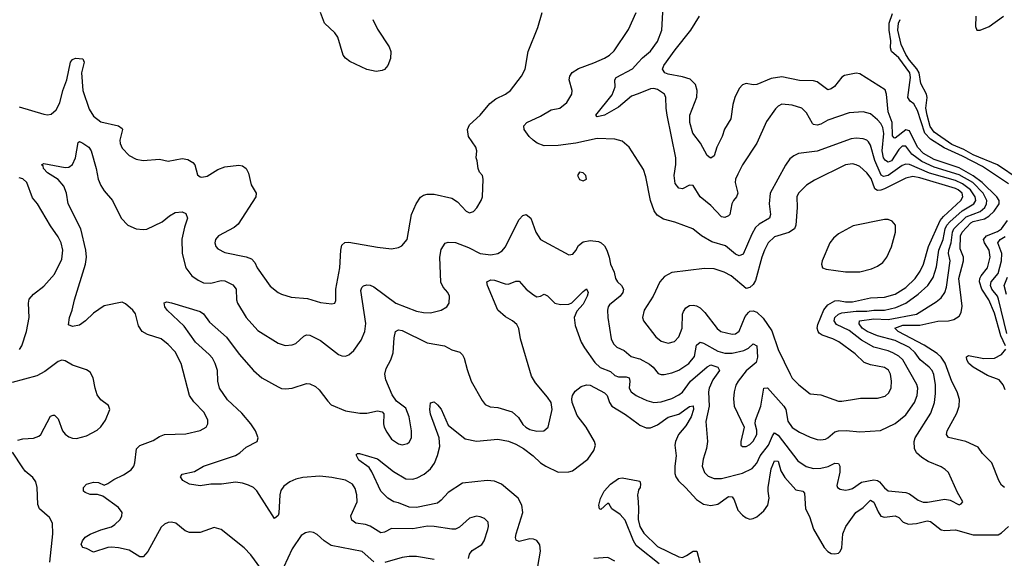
# Model space of a CAD drawing. Header units: inches. Extents: x 1682530 to 1839546, y 640742 to 791647.
# Tile 390 of 656: x 1726513 to 1732066, y 744991 to 748029. Entities that reach past the tile are written whole.
import ezdxf

# ---------------------------------------------------------------- set-up
doc = ezdxf.new("R2010")
doc.units = ezdxf.units.IN
doc.header["$MEASUREMENT"] = 0
doc.layers.add('B7724', color=7, linetype='Continuous')
doc.layers.add('B7734', color=7, linetype='Continuous')

msp = doc.modelspace()

# ---------------------------------------------------------------- linework, layer by layer
at = {"layer": 'B7724', "color": 5}
for points, elevation in [([(1726510, 747538.4), (1726650, 747495.5), (1726670, 747492.4), (1726690, 747496.9), (1726718.9, 747521.1), (1726740.3, 747559.7), (1726756.9, 747630), (1726778.2, 747690), (1726799.3, 747790), (1726810, 747804.9), (1726827.3, 747812.7), (1726868.9, 747808.9), (1726877.2, 747790), (1726861, 747730), (1726869.5, 747630), (1726905, 747525), (1726930, 747486), (1726970, 747452.8), (1727070.6, 747430), (1727090, 747416.4), (1727093.4, 747410), (1727077.6, 747350), (1727079, 747330), (1727090, 747303.8), (1727130, 747263.7), (1727170, 747242), (1727210, 747234.3), (1727302, 747242), (1727350, 747231.6), (1727430, 747245.4), (1727460.4, 747240.4), (1727490, 747224.4), (1727500.3, 747210), (1727515.1, 747155.1), (1727530, 747142.4), (1727541.1, 747141.1), (1727570, 747147), (1727630, 747183.7), (1727670, 747199.5), (1727748.4, 747208.4), (1727770, 747204.9), (1727790.6, 747190), (1727802.8, 747162.8), (1727818.5, 747098.5), (1727846.8, 747050), (1727844.9, 747030), (1727744.2, 746875.8), (1727722.2, 746857.8), (1727634.8, 746810), (1727617.3, 746790), (1727613.4, 746770), (1727619.1, 746750), (1727630, 746737.3), (1727670, 746717), (1727790, 746691.2), (1727819.7, 746679.7), (1727839, 746659), (1727852.9, 746630), (1727925.9, 746525.9), (1727970, 746490.4), (1727990, 746480.4), (1728044.2, 746464.2), (1728136.1, 746456.1), (1728210, 746434), (1728273.6, 746426.4), (1728289.4, 746430.6), (1728294.9, 746445.1), (1728295.1, 746510), (1728318.4, 746630), (1728323.2, 746730), (1728330, 746757.1), (1728346.6, 746773.4), (1728370, 746774.4), (1728530, 746745.5), (1728610, 746737.6), (1728650, 746744), (1728667.2, 746752.8), (1728698, 746790), (1728723.1, 746930), (1728749, 746991), (1728772.7, 747027.3), (1728790, 747039.5), (1728810, 747046), (1728850, 747044.6), (1728950, 747023.1), (1728982, 747002), (1729030, 746948.7), (1729050, 746939.5), (1729072.3, 746947.7), (1729091.3, 746968.7), (1729116, 747010), (1729122, 747030), (1729126, 747130), (1729122, 747150), (1729106, 747170), (1729097.6, 747190), (1729093.7, 747233.7), (1729087.8, 747250), (1729091.8, 747290), (1729085.6, 747310), (1729043.1, 747370), (1729037.4, 747410), (1729050, 747435.5), (1729109.6, 747490), (1729164.2, 747555.8), (1729197.2, 747582.8), (1729252.7, 747610), (1729280.9, 747630), (1729343.6, 747710), (1729363, 747750), (1729380.5, 747850), (1729435.3, 747984.7), (1729459, 748070)], 680), ([(1728504.8, 748030), (1728530, 747974.9), (1728596.3, 747876.3), (1728605.2, 747850), (1728604.9, 747810), (1728588.9, 747770), (1728571, 747749), (1728557.8, 747742.2), (1728522.7, 747737.3), (1728470, 747748.7), (1728374.2, 747794.2), (1728350, 747811.3), (1728337.6, 747830), (1728306.9, 747930), (1728290, 747954.7), (1728231.8, 748010), (1728209.7, 748070)], 680), ([(1730000, 747231.8), (1729949.8, 747309.8), (1729910, 747343.5), (1729870, 747355.1), (1729770, 747359.1), (1729650, 747332.3), (1729550, 747320.2), (1729470, 747317.5), (1729432, 747332), (1729408.9, 747348.9), (1729386.8, 747370), (1729358.3, 747410), (1729356.3, 747430), (1729373.6, 747450), (1729450, 747484.5), (1729510, 747521.5), (1729559.3, 747530), (1729598, 747562), (1729627.6, 747610), (1729628, 747630), (1729611, 747690), (1729614.8, 747710), (1729629.2, 747730.8), (1729665.2, 747754.8), (1729750, 747785), (1729810, 747811.8), (1729839.8, 747830), (1729866, 747854), (1729946.7, 747973.3), (1729989.9, 748070.1)], 660), ([(1730000, 747611.7), (1729963, 747597), (1729890, 747536.2), (1729810, 747491.1), (1729770, 747481.6), (1729762.4, 747490), (1729854.4, 747605.6), (1729870.5, 747650), (1729868.7, 747690), (1729877.3, 747702.7), (1729968.3, 747751.7), (1730000, 747787)], 640), ([(1727873.7, 744933.7), (1727816.2, 745010), (1727778.2, 745050), (1727650, 745154), (1727610, 745164.7), (1727530, 745137.6), (1727470, 745137.2), (1727446.9, 745146.9), (1727393.6, 745190), (1727370, 745195.5), (1727350, 745193.8), (1727330, 745184.5), (1727310, 745166.9), (1727236.5, 745030), (1727210, 744998.9), (1727190, 744999.7), (1727130, 745037.3), (1727070, 745049.9), (1727030, 745054.5), (1727010, 745052.1), (1726930, 745025.1), (1726890, 745047), (1726870, 745052.7), (1726859.6, 745070), (1726866.9, 745090), (1726882, 745110), (1726910, 745126.7), (1726970, 745151.2), (1727030, 745169.2), (1727050, 745181.1), (1727079.6, 745210), (1727089.6, 745230), (1727091, 745249), (1727070, 745277.4), (1726982, 745342), (1726951.4, 745351.4), (1726910, 745350.9), (1726882, 745362), (1726872.8, 745370), (1726872.4, 745390), (1726889.7, 745410), (1726930, 745420.7), (1726958.2, 745418.2), (1726990, 745404), (1727010, 745413.1), (1727043.6, 745436.4), (1727098, 745462), (1727141.5, 745490), (1727155.8, 745510), (1727161.8, 745530), (1727172.1, 745607.9), (1727190, 745627), (1727264.9, 745655.1), (1727301.6, 745678.4), (1727330, 745688.9), (1727450, 745694), (1727530, 745711.7), (1727564.2, 745730), (1727574.5, 745750), (1727574.8, 745770), (1727554.2, 745814.2), (1727494.3, 745874.3), (1727469.9, 745909.9), (1727424.2, 746090), (1727390, 746155.1), (1727350, 746198), (1727310, 746228.6), (1727233.3, 746253.3), (1727204.5, 746270), (1727182.3, 746302.3), (1727166, 746370), (1727151.3, 746390), (1727110, 746427.3), (1727090, 746435.1), (1726990, 746415.1), (1726930, 746374.8), (1726883.7, 746330), (1726850, 746306.6), (1726810, 746298.7), (1726788.4, 746308.4), (1726794.2, 746350), (1726808.6, 746391.4), (1726821.3, 746450), (1726884.7, 746650), (1726889.9, 746690), (1726885.8, 746730), (1726857, 746850), (1726786.6, 746990), (1726776.4, 747050), (1726762, 747090), (1726730, 747127.3), (1726670, 747164.7), (1726647.8, 747190), (1726644.5, 747204.5), (1726635.3, 747210), (1726650, 747217.3), (1726770, 747195.6), (1726790, 747198.3), (1726810, 747212.2), (1726827, 747250), (1726842.8, 747337.2), (1726850, 747341.6), (1726870, 747332.6), (1726903.1, 747310), (1726916.9, 747290), (1726944.6, 747190), (1726955.4, 747130), (1726970, 747094.4), (1726990, 747063.7), (1727036, 747010), (1727085.2, 746910), (1727122, 746870), (1727170, 746849.3), (1727210, 746845), (1727230, 746848.3), (1727317.2, 746890), (1727357.2, 746922.8), (1727390, 746941.3), (1727430, 746944.6), (1727450, 746935.3), (1727460.2, 746910), (1727441.6, 746858.4), (1727427.9, 746792.1), (1727429.5, 746710), (1727449.3, 746630), (1727484.7, 746584.7), (1727519.3, 746559.3), (1727550, 746545), (1727590, 746542.8), (1727650, 746558.6), (1727670, 746556.6), (1727714.6, 746534.6), (1727733.6, 746510), (1727735.9, 746450), (1727742.2, 746430), (1727790.1, 746350.1), (1727855.3, 746275.3), (1727970, 746205.3), (1728010, 746192.2), (1728050, 746195.8), (1728070, 746202.4), (1728115.4, 746244.6), (1728130, 746251.2), (1728150, 746249.2), (1728210, 746219.3), (1728310, 746141.7), (1728330, 746133.4), (1728350, 746132.2), (1728370, 746139.5), (1728397.6, 746162.4), (1728438.8, 746221.2), (1728459.8, 746270), (1728465.1, 746314.9), (1728437.5, 746502.5), (1728441.8, 746518.2), (1728451, 746529), (1728470, 746534), (1728490, 746531.3), (1728510, 746521.8), (1728634.3, 746430), (1728750, 746385.1), (1728790, 746377.1), (1728830, 746375.6), (1728889.2, 746390), (1728922, 746410), (1728934.3, 746430), (1728936.4, 746470), (1728927.1, 746490), (1728900.3, 746520.3), (1728888.8, 746548.8), (1728883.2, 746690), (1728890, 746733.4), (1728912.1, 746767.9), (1728930, 746774.6), (1728970, 746772.3), (1729043.6, 746743.6), (1729110, 746710.9), (1729170, 746703.7), (1729209.9, 746710.1), (1729234.2, 746725.8), (1729250, 746747), (1729330, 746901.6), (1729350, 746925.5), (1729370, 746930.5), (1729395.5, 746910), (1729424.6, 746830), (1729450.2, 746790.2), (1729610, 746703), (1729632.5, 746707.5), (1729650, 746727.3), (1729664.7, 746755.3), (1729690, 746775.8), (1729730, 746784.2), (1729777.7, 746777.7), (1729791.5, 746771.5), (1729810, 746753.4), (1729824, 746730), (1729838, 746690), (1729844.9, 746650), (1729864.8, 746604.8), (1729873.4, 746570), (1729883.6, 746550), (1729906.3, 746530), (1729918.6, 746510), (1729914, 746490), (1729898.5, 746470), (1729839.1, 746420.9), (1729831.3, 746410), (1729828.2, 746390), (1729830.2, 746350), (1729849.4, 746230), (1729861.4, 746201.4), (1729881.3, 746181.3), (1729922.7, 746162.7), (1729961.3, 746130), (1730000, 746118.6)], 660), ([(1726511.3, 746168.7), (1726524.2, 746190), (1726550.7, 746270), (1726565.8, 746350), (1726563.5, 746430), (1726567.2, 746452.8), (1726590, 746481.6), (1726650, 746526), (1726710, 746593), (1726750, 746679.1), (1726755.9, 746730), (1726747, 746770), (1726730, 746804.2), (1726686.4, 746866.4), (1726613.3, 746990), (1726585.2, 747025.2), (1726554, 747110), (1726530, 747131.2), (1726510, 747136.5)], 680), ([(1729043.1, 744990), (1729050, 745015.3), (1729065.2, 745034.8), (1729118.5, 745070), (1729131.7, 745090), (1729153.7, 745153.7), (1729157.3, 745170), (1729154.2, 745194.2), (1729134.8, 745214.8), (1729110, 745225.6), (1729089.6, 745229.6), (1729050, 745217.4), (1728993.1, 745166.9), (1728970, 745155.5), (1728950, 745154.8), (1728850, 745171.3), (1728812, 745172), (1728730, 745158), (1728610, 745159), (1728570, 745138.9), (1728550, 745134.4), (1728490, 745173.2), (1728462.4, 745182.4), (1728409.3, 745189.3), (1728385.4, 745205.4), (1728380.2, 745230), (1728415.8, 745310), (1728415, 745350), (1728404.8, 745384.8), (1728390, 745409.7), (1728350, 745431.8), (1728272.4, 745447.6), (1728205.2, 745454.8), (1728110, 745446.2), (1728070, 745437.6), (1728037, 745423), (1728002.7, 745397.3), (1727986.4, 745373.6), (1727980.8, 745350), (1727973.5, 745246.5), (1727970, 745233.2), (1727950, 745215.1), (1727850, 745371.2), (1727830.6, 745390.6), (1727804.1, 745404.1), (1727770, 745415), (1727730, 745420.7), (1727651.1, 745408.9), (1727590, 745409.8), (1727530, 745399.6), (1727470, 745409.6), (1727432.7, 745430), (1727419.3, 745450), (1727430, 745466), (1727499.5, 745480.5), (1727550, 745511.4), (1727730, 745570.2), (1727754.4, 745585.6), (1727790, 745619), (1727852, 745650), (1727858.4, 745670), (1727842.8, 745710), (1727816.5, 745750), (1727765.8, 745810), (1727684.6, 745884.6), (1727639.8, 745950), (1727629.9, 745989.9), (1727628.4, 746050), (1727615.2, 746090), (1727599.5, 746119.5), (1727581.4, 746141.4), (1727504.4, 746210), (1727440, 746300), (1727345.4, 746390), (1727331.6, 746410), (1727328.2, 746431.8), (1727342.8, 746437.2), (1727370, 746432.3), (1727530, 746382.7), (1727550, 746370.3), (1727583.8, 746323.8), (1727678.6, 746238.6), (1727750, 746143.2), (1727832.2, 746050), (1727879.2, 746010), (1727970, 745957.7), (1727990, 745949.3), (1728012.6, 745947.4), (1728050, 745951.4), (1728130, 745976.5), (1728150, 745975.3), (1728180.7, 745960.7), (1728202.2, 745942.2), (1728250, 745877.1), (1728270, 745857.6), (1728350, 745823.1), (1728431, 745809), (1728470, 745810.3), (1728530, 745823.1), (1728557.4, 745817.4), (1728566, 745806), (1728564.6, 745750), (1728568.8, 745730), (1728583.4, 745703.4), (1728610, 745663.8), (1728650, 745637.1), (1728670, 745630.6), (1728700.7, 745639.3), (1728710, 745646.8), (1728721.6, 745670), (1728722.6, 745710), (1728709.8, 745789.8), (1728690, 745837.6), (1728638.4, 745878.4), (1728612.7, 745912.7), (1728578.7, 745998.7), (1728572.7, 746030), (1728578.9, 746061.1), (1728606.8, 746110), (1728619.8, 746150), (1728625.4, 746234.6), (1728632.3, 746270), (1728650, 746280.3), (1728670, 746275.2), (1728810, 746206.9), (1728909.3, 746189.3), (1728950, 746166.4), (1728994.2, 746154.2), (1729010, 746138), (1729019.4, 746119.4), (1729035.8, 746055.8), (1729059.3, 745990), (1729120.7, 745880.7), (1729138, 745858), (1729165.8, 745845.8), (1729210, 745842.6), (1729290, 745817.4), (1729325.7, 745785.7), (1729350, 745746.7), (1729366.7, 745730), (1729390, 745717), (1729430, 745707.7), (1729468, 745710), (1729493.6, 745730), (1729516.4, 745830), (1729509.8, 745870), (1729490, 745900.4), (1729421.2, 745981.2), (1729398.5, 746018.5), (1729338, 746230), (1729326.9, 746286.9), (1729316.8, 746310), (1729293, 746330), (1729253.2, 746353.2), (1729209.7, 746390), (1729151.6, 746530), (1729147.8, 746550), (1729170, 746562), (1729190, 746560.8), (1729250, 746539), (1729270, 746538), (1729310, 746554.4), (1729330, 746554.4), (1729369.4, 746509.4), (1729410, 746476.9), (1729430, 746466.7), (1729450, 746470.3), (1729470, 746480.9), (1729490, 746472.4), (1729530, 746430.2), (1729563.4, 746423.4), (1729610, 746425.4), (1729627.4, 746432.6), (1729690, 746496.5), (1729710, 746510.3), (1729719.1, 746490), (1729713.3, 746470), (1729690, 746424.8), (1729655.1, 746384.9), (1729640.5, 746350), (1729644.7, 746304.7), (1729680.2, 746210), (1729698, 746178), (1729756.5, 746096.5), (1729786.9, 746066.9), (1729845.1, 746045.1), (1729870, 746023.2), (1729890, 746014.4), (1729934, 746014), (1729949.4, 746009.4), (1729954.2, 745990), (1729950.2, 745950), (1729961.2, 745930), (1729990, 745908.6), (1730000, 745904)], 640), ([(1726501.7, 745658.3), (1726530, 745664.5), (1726590, 745668), (1726620.3, 745679.7), (1726633, 745690), (1726687, 745793), (1726702, 745798), (1726710, 745798.8), (1726730, 745778), (1726754.9, 745710), (1726770, 745690.6), (1726790, 745675.5), (1726810, 745668.4), (1726833.1, 745666.9), (1726890, 745681.3), (1726950, 745714), (1726970, 745732.4), (1726996.4, 745770), (1727022, 745830), (1727013.4, 745853.4), (1726970, 745884.5), (1726950, 745913.2), (1726938, 745950), (1726928.2, 746010), (1726910, 746040.5), (1726890, 746055.1), (1726810, 746081.5), (1726770, 746104.8), (1726750, 746108.5), (1726730, 746101.5), (1726655.1, 746044.9), (1726610, 746020.9), (1726470, 745983.7)], 680), ([(1729435.4, 744944.6), (1729450.8, 745030.8), (1729446.5, 745066.5), (1729430, 745091.6), (1729410, 745099.8), (1729390, 745100.2), (1729330, 745086.5), (1729312.7, 745092.7), (1729308.6, 745108.6), (1729312.7, 745130), (1729349.8, 745250), (1729344.4, 745290), (1729324.8, 745330), (1729230, 745409), (1729190, 745426.5), (1729149.3, 745430.7), (1729010, 745415.2), (1728930, 745363.1), (1728890, 745318.2), (1728870, 745302.3), (1728750, 745277.8), (1728710, 745279.3), (1728650, 745304.2), (1728623.7, 745310), (1728589.6, 745330), (1728549.9, 745369.9), (1728499.3, 745479.3), (1728483.4, 745503.4), (1728424.8, 745544.8), (1728410, 745574), (1728418, 745582), (1728430, 745581.6), (1728530, 745551.5), (1728621.7, 745481.7), (1728690, 745439.4), (1728730, 745437), (1728755.2, 745444.8), (1728794.2, 745465.8), (1728830, 745496.5), (1728852.2, 745527.8), (1728869.5, 745570.5), (1728882, 745622), (1728878.6, 745670), (1728830, 745805.1), (1728825.4, 745830), (1728830, 745867.7), (1728850, 745873.7), (1728870, 745857.4), (1728890, 745832), (1728930, 745742.4), (1729025.6, 745665.6), (1729090, 745652.3), (1729210, 745662.9), (1729270, 745652.2), (1729310, 745635.8), (1729354.5, 745610), (1729409.3, 745570), (1729450.1, 745530.1), (1729479.5, 745510), (1729550, 745477.8), (1729610, 745478.4), (1729630, 745485.4), (1729717.7, 745550), (1729750, 745599.3), (1729760.3, 745630), (1729755.4, 745650), (1729707.6, 745730), (1729656.3, 745796.3), (1729629.4, 745870.6), (1729626.6, 745890), (1729631.1, 745910), (1729645.5, 745934.5), (1729678.9, 745961.1), (1729710, 745970.6), (1729730, 745966.9), (1729810, 745924.8), (1729826, 745910), (1729838.9, 745870), (1729853, 745850), (1729930, 745802), (1730000, 745748.8)], 620), ([(1726683.4, 744970), (1726699.5, 745130), (1726698.5, 745190), (1726681.3, 745221.3), (1726624.3, 745270), (1726615.5, 745295.5), (1726612.2, 745390), (1726603.4, 745423.4), (1726587.6, 745447.6), (1726543.3, 745483.3), (1726530, 745500.7), (1726473.1, 745590)], 680), ([(1730000, 745054.8), (1729990, 745062.7), (1729973.9, 745090), (1729926.7, 745206.7), (1729898.5, 745238.5), (1729852.7, 745270), (1729837.2, 745297.2), (1729830, 745302), (1729790, 745266), (1729782, 745270), (1729778, 745290), (1729787.6, 745327.6), (1729808.6, 745370), (1729844, 745410), (1729890, 745441.8), (1729910, 745445.5), (1730000, 745427.5)], 580), ([(1730000, 745363.8), (1729996.9, 745350), (1730000, 745309.5)], 580), ([(1728510, 744972.2), (1728444.5, 745030), (1728270, 745063.1), (1728229.2, 745089.2), (1728190, 745126.3), (1728170, 745136.3), (1728150, 745139.7), (1728124.7, 745135.3), (1728101, 745119), (1728050, 745045.1), (1728001.3, 744938.7)], 660), ([(1728850, 744983.9), (1728750, 745000.9), (1728710, 745002), (1728670, 744995.8), (1728572.9, 744967.1)], 660), ([(1729870, 744974.8), (1729830, 744995.3), (1729750, 744989.9)], 620)]:
    msp.add_lwpolyline(points, dxfattribs=dict(at, elevation=elevation))
at = {"layer": 'B7724', "color": 5, "elevation": 680}
msp.add_lwpolyline([(1729670, 747169), (1729659.1, 747150), (1729670, 747128), (1729690, 747120.7), (1729708.7, 747130), (1729705.2, 747150), (1729690, 747165.2)], close=True, dxfattribs=at)
at = {"layer": 'B7734', "color": 5}
for points, elevation in [([(1730000, 747787), (1730025.1, 747814.9), (1730070, 747851.4), (1730110, 747907), (1730134.6, 747970), (1730140.2, 748070), (1730139.4, 748170), (1730134, 748210), (1730051.5, 748410), (1730030, 748451.2), (1730010, 748471.9), (1730000, 748474.2)], 640), ([(1732067.3, 745390), (1732050, 745404.2), (1732034, 745430), (1731995.8, 745530), (1731942.6, 745582.6), (1731917.6, 745617.6), (1731849.4, 745650), (1731750, 745671.8), (1731740.4, 745690), (1731743.5, 745710), (1731798, 745810), (1731810.6, 745850), (1731813, 745887), (1731799.9, 745930), (1731769.3, 745989.3), (1731731.9, 746091.9), (1731710, 746125), (1731686, 746146), (1731613.4, 746193.4), (1731467.5, 746270), (1731448.9, 746290), (1731493.3, 746306.7), (1731590, 746305.4), (1731690, 746329.7), (1731750, 746330.8), (1731781, 746339), (1731810, 746356.5), (1731821.9, 746378.1), (1731827.2, 746412.8), (1731809.3, 746570), (1731835.5, 746670), (1731835, 746690), (1731816.1, 746736.1), (1731818.5, 746810), (1731827.7, 746830), (1731876.8, 746883.2), (1731890, 746891.6), (1731954.3, 746905.7), (1731978.7, 746921.3), (1732008.5, 746950), (1732036.3, 746990), (1732036.2, 747010), (1732022.6, 747030), (1731941.4, 747110), (1731890, 747149.2), (1731810, 747193.8), (1731670, 747241.2), (1731610, 747273.8), (1731576.9, 747310), (1731530, 747401.5), (1731510, 747408.1), (1731450, 747361.7), (1731443.6, 747363.6), (1731435, 747375), (1731433.1, 747450), (1731410.7, 747510), (1731401.1, 747610), (1731393.3, 747633.3), (1731250, 747723.1), (1731230, 747728.4), (1731165, 747715), (1731150, 747705.7), (1731107.3, 747652.7), (1731090, 747638.8), (1731070, 747634.2), (1731010, 747679.4), (1730990, 747684), (1730910, 747686), (1730810, 747706.7), (1730750, 747698.3), (1730670, 747663.7), (1730650, 747662.5), (1730610, 747669.8), (1730590, 747662.3), (1730570, 747641.3), (1730545.8, 747590), (1730534.5, 747550), (1730524.1, 747470), (1730487.6, 747412.4), (1730473.8, 747370), (1730445.1, 747310), (1730430, 747262), (1730410, 747248.2), (1730407, 747250), (1730390, 747262.4), (1730352.8, 747332.8), (1730309.9, 747389.9), (1730292, 747450), (1730292.2, 747490), (1730331.5, 747591.5), (1730334.2, 747630), (1730323.9, 747663.9), (1730293.1, 747693.1), (1730250, 747706.7), (1730170, 747721.1), (1730151.1, 747730), (1730137.8, 747750), (1730145.7, 747770), (1730210, 747859), (1730297.8, 747970), (1730346.6, 748050)], 620), ([(1732090, 747102.8), (1731941.8, 747201.8), (1731830, 747259.5), (1731725.8, 747305.8), (1731650, 747354.6), (1731617.7, 747390), (1731576.9, 747516.9), (1731554.6, 747554.6), (1731535, 747570), (1731522, 747590), (1731536.3, 747703.7), (1731533.1, 747730), (1731470, 747814.4), (1731429.5, 747849.5), (1731424.6, 747870), (1731425.9, 747910), (1731415.4, 747970), (1731416.6, 748010), (1731435.4, 748064.6)], 580), ([(1732150, 747128.4), (1732027.8, 747210), (1731890, 747266.9), (1731836.8, 747296.8), (1731770, 747325.1), (1731670, 747394.2), (1731647.3, 747427.3), (1731630, 747489.8), (1731623.6, 747530), (1731629.9, 747589.9), (1731626.9, 747610), (1731595.3, 747670), (1731584.5, 747730), (1731572.6, 747752.6), (1731530, 747800.1), (1731510, 747832.5), (1731484.3, 747890), (1731465, 747970), (1731468.8, 748010), (1731477.9, 748030)], 560), ([(1731904.5, 748050), (1731902.7, 747990), (1731910, 747970.4), (1731930.3, 747970.3), (1731979.3, 747990), (1732061, 748050)], 560), ([(1730000, 745904), (1730050, 745880.9), (1730090, 745870.9), (1730130, 745874.6), (1730190, 745893.5), (1730230, 745912.8), (1730250, 745928.8), (1730296.1, 745990), (1730390, 746072.1), (1730410, 746083.1), (1730450.2, 746070), (1730459.8, 746050), (1730422.4, 745997.6), (1730401.7, 745950), (1730398.3, 745930), (1730400.4, 745850), (1730382.5, 745762.5), (1730392.2, 745650), (1730385.4, 745610), (1730366.4, 745550), (1730361.9, 745510), (1730374.3, 745474.3), (1730395.1, 745455.1), (1730430, 745441.7), (1730470, 745442), (1730589.3, 745470.7), (1730642.8, 745497.2), (1730670, 745527.9), (1730689, 745570), (1730736, 745630), (1730757.7, 745682.3), (1730770, 745699.1), (1730790, 745685.2), (1730901, 745541), (1730948.9, 745508.9), (1730990, 745497.9), (1731030, 745498.9), (1731071.7, 745508.3), (1731110, 745528.2), (1731130, 745526.4), (1731137.1, 745510), (1731138, 745478), (1731122, 745402), (1731124.4, 745390), (1731140.6, 745380.6), (1731170, 745375.9), (1731190, 745378.4), (1731210, 745385.8), (1731259.5, 745420.5), (1731330, 745434.7), (1731350, 745430.1), (1731361.9, 745421.9), (1731390, 745388.4), (1731410, 745372), (1731510, 745362.4), (1731530, 745354.9), (1731579.7, 745319.7), (1731608.6, 745308.6), (1731631.5, 745308.5), (1731730, 745325.5), (1731759.4, 745319.4), (1731810, 745293), (1731822, 745298), (1731831.3, 745310), (1731802, 745362), (1731750, 745474.5), (1731732.4, 745492.4), (1731710, 745506.3), (1731636.9, 745536.9), (1731600.3, 745560.3), (1731570, 745586.3), (1731559.3, 745610), (1731556.5, 745650), (1731562.9, 745670), (1731651.2, 745810), (1731670.9, 745869.1), (1731678.4, 745921.6), (1731678.2, 745970), (1731667.8, 746027.8), (1731659.3, 746050), (1731641.8, 746070), (1731591.2, 746111.2), (1731563.2, 746150), (1731530, 746180.9), (1731450, 746219.9), (1731350, 746245.5), (1731293, 746270), (1731263.9, 746290), (1731247.2, 746312.8), (1731249.6, 746330.4), (1731330, 746341.3), (1731410, 746337.6), (1731570, 746367.7), (1731682.1, 746437.9), (1731710, 746460.2), (1731729.9, 746490), (1731739.3, 746520.7), (1731759.9, 746670), (1731751.3, 746710), (1731752.6, 746730), (1731766.5, 746770), (1731773.8, 746830), (1731781, 746850), (1731850, 746918.1), (1731930, 746947.4), (1731955.2, 746970), (1731965.4, 746990), (1731966.1, 747010), (1731946.3, 747050), (1731887.9, 747110), (1731810, 747154.2), (1731670, 747196.9), (1731600.3, 747230), (1731544.3, 747270), (1731510, 747315.2), (1731490, 747316.7), (1731470, 747297.4), (1731430, 747233.8), (1731410, 747224.8), (1731394.9, 747234.9), (1731384.4, 747250), (1731377.6, 747290), (1731386.7, 747386.7), (1731381.3, 747421.3), (1731370, 747443.4), (1731350, 747465.2), (1731310, 747498), (1731270, 747508.9), (1731190, 747504), (1731070, 747461.7), (1731030, 747439.5), (1731010, 747433.8), (1730990, 747438.7), (1730984.4, 747444.4), (1730950, 747504.4), (1730923, 747530), (1730870, 747546.6), (1730810, 747552.3), (1730790, 747541.7), (1730774.3, 747525.7), (1730725.2, 747454.8), (1730670, 747332.3), (1730589.2, 747210.8), (1730562.5, 747157.5), (1730550.2, 747130), (1730547.8, 747110), (1730563.6, 747050), (1730555.6, 747030), (1730538.2, 747010), (1730528.9, 746991.1), (1730516.9, 746930), (1730510, 746922.4), (1730490, 746914), (1730470, 746917.3), (1730410, 746981.7), (1730350.6, 747030), (1730310, 747093.5), (1730290, 747095.3), (1730250, 747075.3), (1730230, 747079.2), (1730210, 747106), (1730202.9, 747150), (1730212.5, 747212.5), (1730212.4, 747250), (1730164.1, 747490), (1730157.8, 747530), (1730157.6, 747590), (1730149.7, 747610), (1730110, 747636.2), (1730090, 747641.6), (1730070, 747639.4), (1730000, 747611.7)], 640), ([(1730000, 746118.6), (1730010, 746115.7), (1730065.3, 746085.3), (1730084.9, 746070), (1730114.3, 746034.3), (1730130, 746027.9), (1730148.1, 746028.1), (1730190, 746036.6), (1730230, 746051.6), (1730287.2, 746090), (1730318.7, 746130), (1730330, 746194), (1730350, 746211), (1730370, 746204.7), (1730450, 746160.1), (1730490, 746147.4), (1730530, 746148.6), (1730596.5, 746163.5), (1730623, 746177), (1730650, 746200.2), (1730670, 746190.5), (1730673.8, 746126.2), (1730665.3, 746094.7), (1730610, 746048.3), (1730564, 745990), (1730551.8, 745968.2), (1730542.3, 745930), (1730537.8, 745890), (1730542.7, 745850), (1730598.7, 745730), (1730579.6, 745650), (1730580.3, 745630), (1730590, 745621.1), (1730610, 745622.3), (1730630, 745633), (1730650, 745651.4), (1730669.8, 745690), (1730670, 745713.2), (1730660.9, 745750), (1730662.8, 745770), (1730693, 745850), (1730710, 745950.8), (1730730, 745952.7), (1730822.3, 745850), (1730833.3, 745830), (1730845.6, 745765.6), (1730869.4, 745729.4), (1730910, 745702), (1730970, 745674.4), (1731010, 745662.2), (1731030, 745659.3), (1731056.3, 745663.7), (1731070, 745670.2), (1731110, 745704.1), (1731130, 745710.8), (1731172.8, 745712.8), (1731250, 745704.7), (1731367.2, 745712.8), (1731450, 745751.1), (1731510, 745799.7), (1731559, 745870), (1731573.9, 745910), (1731578, 745950), (1731572.2, 745972.2), (1731494, 746110), (1731471.6, 746131.6), (1731437.1, 746150), (1731410, 746161.2), (1731330, 746181.2), (1731261.1, 746221.1), (1731190, 746276.8), (1731119.1, 746310), (1731106.4, 746330), (1731109.5, 746350), (1731130, 746369.1), (1731150, 746375.2), (1731230, 746386.1), (1731290, 746384.3), (1731330, 746391.6), (1731390, 746390.4), (1731454.4, 746405.6), (1731509.4, 746430.6), (1731579.4, 746480.6), (1731634.7, 746530), (1731664.9, 746575.1), (1731684, 746636), (1731696.6, 746730), (1731720.6, 746790), (1731732.7, 746850), (1731742, 746870), (1731757.4, 746890), (1731828.2, 746951.8), (1731894.5, 746990), (1731904.6, 747010), (1731901.5, 747030), (1731875.6, 747070), (1731830, 747104.3), (1731790, 747122.2), (1731644.5, 747164.5), (1731530, 747211.9), (1731510, 747213.4), (1731490, 747206.4), (1731410, 747150.6), (1731385, 747145), (1731371.9, 747151.9), (1731365, 747165), (1731335.9, 747235.9), (1731310, 747322), (1731299.5, 747339.5), (1731290, 747349), (1731270, 747357.4), (1731230, 747361.2), (1731202.1, 747357.9), (1731010, 747286.8), (1730905.4, 747274.6), (1730878, 747262), (1730855.3, 747244.7), (1730830.8, 747209.2), (1730745.3, 747050), (1730738.9, 746990), (1730746.5, 746930), (1730741.5, 746910), (1730683.2, 746876.8), (1730663.3, 746856.7), (1730641, 746819), (1730592.4, 746707.6), (1730570, 746696.8), (1730550, 746707.1), (1730493.1, 746753.1), (1730416.9, 746776.9), (1730357.6, 746810), (1730308.7, 746848.7), (1730207.9, 746887.9), (1730144, 746904), (1730107.3, 746927.3), (1730090.7, 746950.7), (1730069.8, 747010), (1730043.5, 747143.5), (1730030, 747185.1), (1730000, 747231.8)], 660), ([(1732072.7, 746190), (1732046.6, 746246.6), (1732010, 746373.9), (1731977.6, 746450), (1731938.4, 746510), (1731925.7, 746550), (1731928.1, 746570), (1731935.6, 746584.4), (1731969.9, 746630), (1731985.6, 746690), (1731981, 746730), (1731954, 746770), (1731948.4, 746790), (1731964.3, 746810), (1732026.3, 746833.7), (1732050.3, 746849.7), (1732083.3, 746896.7)], 580), ([(1732079.3, 746259.3), (1732033.3, 746453.3), (1732026.7, 746470), (1731995.3, 746510), (1731987.4, 746530), (1731992.1, 746550), (1732030, 746597.3), (1732050.2, 746670), (1732051.8, 746710), (1732029.3, 746770.7), (1732041.7, 746790), (1732070, 746805.4)], 560), ([(1732078.5, 746478.5), (1732064.7, 746530), (1732083.5, 746576.5)], 540), ([(1732070, 745942.3), (1732059.9, 745970), (1732037, 745997), (1731970, 746021.8), (1731889.9, 746070), (1731865.5, 746090), (1731855, 746110), (1731852.7, 746127.3), (1731864.2, 746135.8), (1731950, 746118.8), (1732010, 746120.6), (1732050, 746141.5), (1732073.2, 746170)], 580), ([(1730000, 745748.8), (1730010, 745741.3), (1730046.5, 745726.5), (1730070, 745727.7), (1730110, 745743.8), (1730170, 745787.5), (1730230, 745805), (1730290, 745846.8), (1730310, 745851.8), (1730313.7, 745830), (1730299.5, 745790), (1730270, 745738), (1730229.1, 745690), (1730211, 745650), (1730207.5, 745630), (1730215, 745570), (1730206.8, 745510), (1730207, 745470), (1730213, 745450), (1730227.6, 745427.6), (1730270, 745389.2), (1730330, 745322.8), (1730370, 745296.9), (1730410, 745289.4), (1730450, 745295.7), (1730510, 745340.5), (1730530, 745337.1), (1730541.3, 745321.3), (1730563.3, 745263.3), (1730590, 745235.2), (1730610, 745220.2), (1730630, 745212.3), (1730650, 745215), (1730670, 745225.4), (1730710, 745259.6), (1730731.4, 745290), (1730740.3, 745330), (1730733.1, 745370), (1730734.1, 745390), (1730750, 745496.4), (1730770, 745541.2), (1730790, 745539), (1730805.5, 745485.5), (1730827, 745447), (1730890, 745378.2), (1730930.1, 745370.1), (1730938.5, 745358.5), (1730944, 745270), (1730967, 745227), (1730990, 745154.9), (1731050, 745053), (1731070, 745030.5), (1731090, 745018), (1731110, 745015.5), (1731130, 745020.5), (1731139.5, 745030), (1731149.7, 745050.3), (1731155, 745130), (1731172.3, 745170), (1731228.5, 745250), (1731270, 745277.7), (1731310, 745319.2), (1731330, 745307.3), (1731353.3, 745253.3), (1731370, 745229.4), (1731390, 745224.1), (1731450, 745231.2), (1731470, 745220.6), (1731494.9, 745194.9), (1731524.5, 745184.5), (1731570, 745187.1), (1731630, 745201.9), (1731650, 745198.1), (1731710, 745152.7), (1731730, 745148.8), (1731791.1, 745151.1), (1731890, 745124.4), (1732030, 745123.6), (1732050, 745134.9), (1732089.5, 745170.5)], 620), ([(1730000, 745427.5), (1730010, 745425.5), (1730013.8, 745410), (1730011.3, 745391.3), (1730003, 745377), (1730000, 745363.8)], 580), ([(1730000, 745309.5), (1730003, 745270), (1730001.5, 745210), (1730010.8, 745170), (1730032.6, 745132.6), (1730110, 745058.6), (1730230, 744999), (1730250, 744996.2), (1730273.9, 745006.1), (1730310, 745030.8), (1730331.5, 745031.5), (1730347.7, 744967.7)], 580), ([(1730119.9, 744959.9), (1730000, 745054.8)], 580)]:
    msp.add_lwpolyline(points, dxfattribs=dict(at, elevation=elevation))
for points, elevation in [([(1731210, 747215.4), (1731170, 747209.8), (1730995, 747125), (1730950, 747095.3), (1730904.6, 747050), (1730894.9, 747030), (1730898, 746970), (1730889, 746870), (1730881.5, 746850), (1730851.1, 746828.9), (1730770, 746803.8), (1730734.4, 746770), (1730713, 746730), (1730698.4, 746690), (1730662.4, 746557.6), (1730650, 746535.8), (1730630, 746518.4), (1730610, 746512.7), (1730524.7, 746584.7), (1730486.1, 746606.1), (1730430, 746624.1), (1730374.6, 746625.4), (1730190, 746603.5), (1730150, 746580.5), (1730122.6, 746550), (1730084.9, 746470), (1730034.2, 746390), (1730025.6, 746350), (1730031.6, 746330), (1730100.8, 746240.8), (1730130, 746216.5), (1730170, 746205.4), (1730205.2, 746214.8), (1730230, 746239.6), (1730248.5, 746290), (1730251.3, 746368.7), (1730256.1, 746383.9), (1730270, 746404.9), (1730290, 746417.2), (1730310, 746419.3), (1730330, 746414.5), (1730350, 746403.2), (1730377.2, 746377.2), (1730446.8, 746286.8), (1730466.5, 746270), (1730530, 746255), (1730550, 746257.7), (1730570, 746272.9), (1730604.5, 746355.5), (1730622.3, 746377.7), (1730630, 746384.4), (1730650, 746386.2), (1730670, 746378.8), (1730705.2, 746345.2), (1730754.2, 746274.2), (1730790, 746168.8), (1730857.5, 746030), (1730870, 746006.5), (1730906.3, 745970), (1730970, 745918.7), (1731030, 745913), (1731130, 745878.4), (1731150, 745876.8), (1731210, 745887.8), (1731254.7, 745894.7), (1731350, 745893.6), (1731394.1, 745905.9), (1731414.8, 745925.2), (1731426.8, 745953.2), (1731429.9, 745990), (1731423.4, 746030), (1731411.6, 746051.6), (1731390, 746066.6), (1731310, 746082), (1731275.5, 746095.5), (1731224, 746144), (1731132.7, 746212.7), (1731099.1, 746230), (1731039.1, 746250), (1731021.8, 746261.8), (1731015.4, 746270), (1731010.9, 746290), (1731013.6, 746310), (1731047.1, 746392.9), (1731070, 746420.8), (1731110, 746442.9), (1731130, 746445.5), (1731170, 746438.6), (1731210, 746437.8), (1731310, 746459.5), (1731390, 746463.5), (1731450, 746481.9), (1731510, 746517.9), (1731563.1, 746570), (1731591.7, 746610), (1731609, 746650), (1731638.2, 746750), (1731704.3, 746895.7), (1731721.7, 746918.3), (1731820.4, 747010), (1731831.1, 747030), (1731827.3, 747050), (1731805.9, 747070), (1731790, 747077.3), (1731590, 747137.9), (1731550, 747145.6), (1731510, 747135.6), (1731390, 747075.9), (1731370, 747067.3), (1731350, 747065.1), (1731335.2, 747075.2), (1731314.4, 747134.4), (1731290, 747165), (1731250, 747201), (1731230, 747211.5)], 680), ([(1731410, 746902), (1731390, 746901.6), (1731212.7, 746867.3), (1731130, 746821.6), (1731102.7, 746797.3), (1731082, 746770), (1731039, 746670), (1731033.7, 746650), (1731040.5, 746630), (1731061.7, 746621.7), (1731170, 746606.7), (1731250, 746606.5), (1731315.8, 746624.2), (1731350, 746638.8), (1731379.9, 746660.1), (1731403.4, 746690), (1731430, 746748.4), (1731451.6, 746831.6), (1731451.9, 746870), (1731433.2, 746893.2)], 720)]:
    msp.add_lwpolyline(points, close=True, dxfattribs=dict(at, elevation=elevation))

doc.saveas('drawing.dxf')
